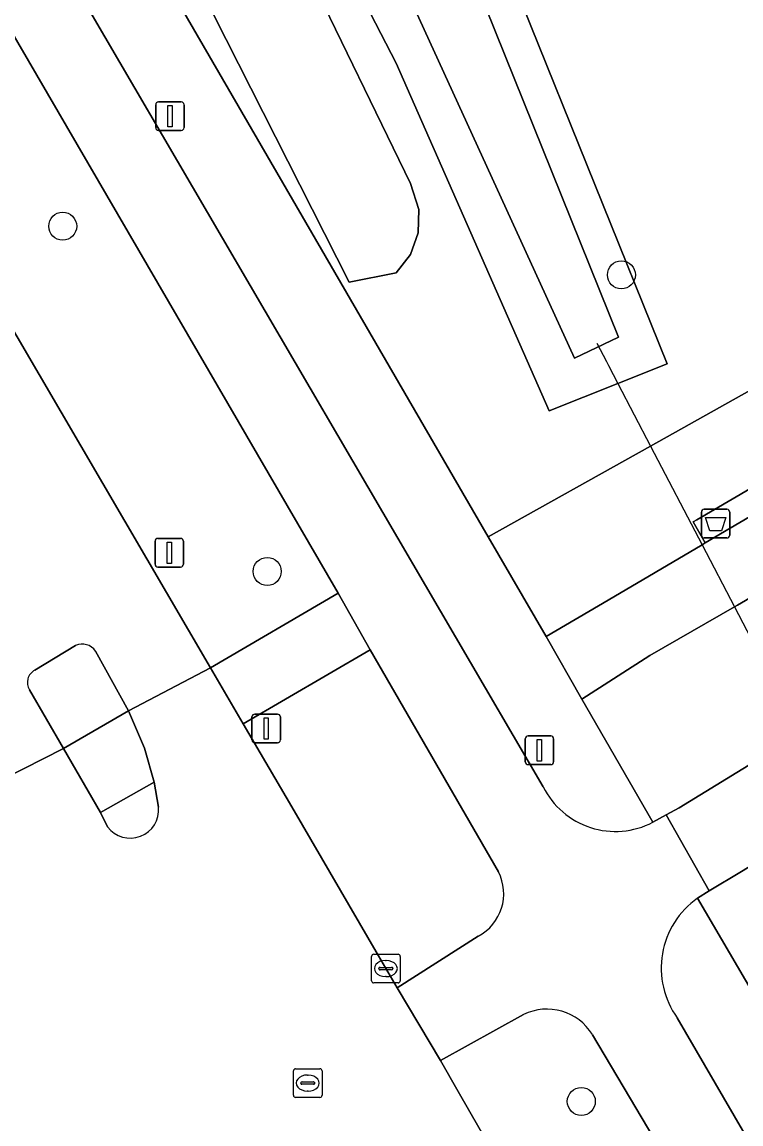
# Model space of a CAD drawing. Extents: x 159352 to 160617, y 385888 to 387323.
# Drawn here: x 159951.28 to 159976.39, y 386220.6 to 386259.09 of the extents above; entities that cross this region are included whole.
import ezdxf

# ---------------------------------------------------------------- set-up
doc = ezdxf.new("R2010")
doc.units = 0
for name, color, linetype in [('IMGEO_Afvalbak', 7, 'Continuous'), ('IMGEO_Berm_groen', 7, 'Continuous'), ('IMGEO_Boom', 7, 'Continuous'), ('IMGEO_Duiker', 7, 'Continuous'), ('IMGEO_Fietspad_gesloten', 7, 'Continuous'), ('IMGEO_Fietspad_open', 7, 'Continuous'), ('IMGEO_Groenvoorziening', 7, 'Continuous'), ('IMGEO_Kolk', 7, 'Continuous'), ('IMGEO_Lichtmast', 7, 'Continuous'), ('IMGEO_Oever', 7, 'Continuous'), ('IMGEO_Rijbaan_lokaal_gesloten', 7, 'Continuous'), ('IMGEO_Rioolput', 7, 'Continuous'), ('IMGEO_Verkeersbordpaal', 7, 'Continuous'), ('IMGEO_Verkeerseiland_gesloten', 7, 'Continuous'), ('IMGEO_Voetpad_open', 7, 'Continuous'), ('IMGEO_Waterloop', 7, 'Continuous')]:
    doc.layers.add(name, color=color, linetype=linetype)

msp = doc.modelspace()

# ---------------------------------------------------------------- linework, layer by layer
at = {"layer": 'IMGEO_Afvalbak'}
for p, q in [((159975.01, 386241.17), (159975.01, 386241.97)), ((159975.01, 386241.97), (159975.01, 386241.17)), ((159975.11, 386242.07), (159975.9, 386242.07)), ((159975.9, 386242.07), (159975.11, 386242.07)), ((159976, 386241.97), (159976, 386241.17)), ((159976, 386241.17), (159976, 386241.97)), ((159975.9, 386241.07), (159975.11, 386241.07)), ((159975.11, 386241.07), (159975.9, 386241.07))]:
    msp.add_line(p, q, dxfattribs=at)
msp.add_lwpolyline([(159975.153, 386241.784), (159975.857, 386241.784), (159975.708, 386241.314), (159975.302, 386241.314), (159975.153, 386241.784)], dxfattribs=at)
for centre, start, end in [((159975.11, 386241.97), 90, 180), ((159975.11, 386241.97), 90, 180), ((159975.9, 386241.97), 0, 90), ((159975.9, 386241.97), 360, 90), ((159975.11, 386241.17), 180, 270), ((159975.11, 386241.17), 180, 270), ((159975.9, 386241.17), 270, 0), ((159975.9, 386241.17), 270, 0)]:
    msp.add_arc(centre, 0.1, start, end, dxfattribs=at)
at = {"layer": 'IMGEO_Berm_groen'}
msp.add_lwpolyline([(159888.551, 386375.008), (159882.658, 386371.566), (159884.456, 386368.425), (159883.438, 386367.811), (159885.997, 386363.384), (159884.352, 386362.407), (159957.867, 386236.533), (159962.321, 386239.14), (159928.011, 386298.139)], close=True, dxfattribs=at)
for points in [[(160001.883, 386251.267), (160000.766, 386253.405), (159999.855, 386252.613), (159998.92, 386251.984), (159976.265, 386238.718), (159976.163, 386238.659), (159973.21, 386236.96), (159970.839, 386235.443), (159973.311, 386231.14), (159973.781, 386231.394), (159974.235, 386231.639), (159978.468, 386234.238), (159996.637, 386245.349)], [(159963.447, 386237.165), (159959.007, 386234.581), (159960.705, 386231.674), (159963.732, 386226.475), (159964.382, 386225.352), (159967.212, 386227.158)], [(159967.92, 386229.413), (159963.447, 386237.165)], [(159968.791, 386224.419), (159965.894, 386222.823), (159966.52, 386221.74), (159970.404, 386214.959), (159970.847, 386214.198), (159971.059, 386213.839), (159975.521, 386216.434), (159971.201, 386223.72)]]:
    msp.add_lwpolyline(points, dxfattribs=at)
for centre, radius, start, end in [((159966.425, 386228.644), 1.681, 297.9157, 27.2229), ((159969.616, 386222.758), 1.855, 31.2551, 116.3962)]:
    msp.add_arc(centre, radius, start, end, dxfattribs=at)
at = {"layer": 'IMGEO_Boom'}
for centre in [(159952.705, 386251.958), (159972.215, 386250.259), (159959.847, 386239.9), (159970.815, 386221.387)]:
    msp.add_circle(centre, 0.489, dxfattribs=at)
at = {"layer": 'IMGEO_Duiker'}
msp.add_lwpolyline([(159971.361, 386247.872), (159971.692, 386247.238), (159971.766, 386247.096), (159972.096, 386246.462), (159973.234, 386244.28), (159975.031, 386240.831), (159976.163, 386238.659), (159978.468, 386234.238), (159979.873, 386231.543), (159980.271, 386230.778), (159980.873, 386229.623), (159980.935, 386229.504), (159981.076, 386229.234)], dxfattribs=at)
at = {"layer": 'IMGEO_Fietspad_gesloten'}
for points in [[(159859.968, 386430.87), (159860.051, 386430.707), (159861.4, 386428.071), (159886.153, 386379.68), (159887.174, 386377.69), (159888.551, 386375.008), (159928.011, 386298.139), (159962.321, 386239.14), (159963.447, 386237.165), (159967.92, 386229.413)], [(159969.484, 386232.379), (159951.117, 386263.827), (159929.119, 386301.905), (159889.595, 386379.139)], [(159974.874, 386228.487), (159975.278, 386228.747), (159973.781, 386231.394), (159973.311, 386231.14)], [(159967.212, 386227.158), (159964.382, 386225.352), (159965.894, 386222.823), (159968.791, 386224.419)], [(159971.201, 386223.72), (159975.521, 386216.434), (159976.641, 386214.468), (159979.099, 386215.818), (159974.164, 386224.308)]]:
    msp.add_lwpolyline(points, dxfattribs=at)
for centre, radius, start, end in [((159972.004, 386233.633), 2.815, 206.4528, 297.6682), ((159966.425, 386228.644), 1.681, 297.9157, 27.2229), ((159976.593, 386226.045), 2.987, 125.1496, 215.5658), ((159969.616, 386222.758), 1.855, 31.2551, 116.3962)]:
    msp.add_arc(centre, radius, start, end, dxfattribs=at)
at = {"layer": 'IMGEO_Fietspad_open'}
msp.add_lwpolyline([(159996.637, 386245.349), (159978.468, 386234.238), (159974.235, 386231.639), (159973.781, 386231.394), (159975.278, 386228.747), (159976.406, 386229.417), (159979.308, 386231.199), (159979.718, 386231.449), (159979.873, 386231.543), (159997.474, 386242.246)], dxfattribs=at)
msp.add_lwpolyline([(159955.897, 386232.538), (159955.565, 386233.729), (159955.003, 386235.027), (159952.731, 386233.717), (159954.03, 386231.475)], close=True, dxfattribs=at)
at = {"layer": 'IMGEO_Groenvoorziening'}
msp.add_lwpolyline([(159926.623, 386330.663), (159922.685, 386325.698), (159951.976, 386271.193), (159962.706, 386250), (159964.349, 386250.329), (159964.845, 386250.97), (159965.118, 386251.732), (159965.143, 386252.542), (159964.849, 386253.451), (159950.356, 386283.268), (159927.987, 386324.424), (159929.099, 386325.871)], close=True, dxfattribs=at)
for points in [[(159918.848, 386327.603), (159918.142, 386327.215), (159919.718, 386324.141), (159919.226, 386323.89), (159920.555, 386321.289), (159921.051, 386321.542), (159925.564, 386312.743), (159925.052, 386312.474), (159926.411, 386309.848), (159927.405, 386310.353), (159967.568, 386241.108), (159973.234, 386244.28), (159997.433, 386257.836), (159999.656, 386266.919), (160000.656, 386278.226), (159996.605, 386284.05)], [(159927.987, 386324.424), (159950.356, 386283.268), (159964.849, 386253.451), (159965.143, 386252.542), (159965.118, 386251.732), (159964.845, 386250.97), (159964.349, 386250.329), (159962.706, 386250), (159951.976, 386271.193), (159922.685, 386325.698)], [(159992.014, 386272.41), (159968.757, 386259.68), (159973.817, 386247.147), (159972.096, 386246.462), (159969.698, 386245.508), (159964.354, 386257.652), (159929.099, 386325.871)], [(159996.605, 386284.05), (160000.656, 386278.226), (159999.656, 386266.919), (159997.433, 386257.836), (159973.234, 386244.28), (159967.568, 386241.108), (159969.588, 386237.63), (159971.755, 386238.895), (159975.031, 386240.831), (159975.142, 386240.896), (159974.717, 386241.627), (159974.847, 386241.703), (159978.69, 386243.945), (159979.109, 386243.225), (159998.058, 386254.345), (159999.524, 386255.617)], [(159979.748, 386230.508), (159979.308, 386231.199), (159976.406, 386229.417), (159975.278, 386228.747), (159974.874, 386228.487), (159983.734, 386213.349), (159998.37, 386189.769), (160006.471, 386177.203), (160011.154, 386180.395), (160012.745, 386181.479), (160012.075, 386182.386), (160010.392, 386181.462), (160008.578, 386180.468), (159982.333, 386221.973), (159979.618, 386226.315), (159978.485, 386228.154)]]:
    msp.add_lwpolyline(points, dxfattribs=at)
at = {"layer": 'IMGEO_Kolk'}
for p, q in [((159963.489, 386225.602), (159963.489, 386226.454)), ((159963.564, 386226.528), (159964.416, 386226.528)), ((159964.49, 386226.454), (159964.49, 386225.602)), ((159963.748, 386226.022), (159963.748, 386226.034)), ((159964.186, 386225.985), (159963.788, 386225.985)), ((159963.791, 386226.071), (159964.189, 386226.071)), ((159963.977, 386226.308), (159964.002, 386226.308)), ((159964.232, 386226.034), (159964.232, 386226.022)), ((159964, 386225.748), (159963.975, 386225.748)), ((159964.416, 386225.528), (159963.564, 386225.528))]:
    msp.add_line(p, q, dxfattribs=at)
for points in [[(159963.489, 386225.602), (159963.489, 386226.454)], [(159963.564, 386226.528), (159964.416, 386226.528)], [(159964.49, 386226.454), (159964.49, 386225.602)], [(159964.416, 386225.528), (159963.564, 386225.528)]]:
    msp.add_lwpolyline(points, dxfattribs=at)
for centre, radius, start, end in [((159963.566, 386226.452), 0.0765, 91.552, 178.448), ((159963.566, 386226.452), 0.0765, 91.552, 178.448), ((159964.414, 386226.452), 0.0765, 1.552, 88.448), ((159964.414, 386226.452), 0.0765, 1.552, 88.448), ((159963.788, 386226.031), 0.0403, 85.8775, 175.7526), ((159963.785, 386226.021), 0.0366, 178.938, 274.7102), ((159964.189, 386226.028), 0.043, 264.8664, 352.4533), ((159964.193, 386226.033), 0.0386, 1.7309, 96.639), ((159963.566, 386225.604), 0.0765, 181.552, 268.448), ((159963.566, 386225.604), 0.0765, 181.552, 268.448), ((159964.414, 386225.604), 0.0765, 271.552, 358.448), ((159964.414, 386225.604), 0.0765, 271.552, 358.448)]:
    msp.add_arc(centre, radius, start, end, dxfattribs=at)
for centre, major_axis, ratio, start_param, end_param in [((159963.976, 386226.028), (-0.387, 0.002), 0.722429, 4.712389, 7.853982), ((159964.001, 386226.028), (-0.39, 0.002), 0.717154, 1.570796, 4.712389)]:
    msp.add_ellipse(centre, major_axis=major_axis, ratio=ratio, start_param=start_param, end_param=end_param, dxfattribs=at)
at = {"layer": 'IMGEO_Lichtmast'}
for p, q in [((159955.954, 386255.402), (159955.954, 386256.202)), ((159955.954, 386256.202), (159955.954, 386255.402)), ((159956.054, 386256.302), (159956.844, 386256.302)), ((159956.844, 386256.302), (159956.054, 386256.302)), ((159956.944, 386256.202), (159956.944, 386255.402)), ((159956.944, 386255.402), (159956.944, 386256.202)), ((159956.844, 386255.302), (159956.054, 386255.302)), ((159956.054, 386255.302), (159956.844, 386255.302)), ((159959.315, 386234.016), (159959.315, 386234.816)), ((159959.315, 386234.816), (159959.315, 386234.016)), ((159959.415, 386234.916), (159960.205, 386234.916)), ((159960.205, 386234.916), (159959.415, 386234.916)), ((159960.305, 386234.816), (159960.305, 386234.016)), ((159960.305, 386234.016), (159960.305, 386234.816)), ((159968.859, 386233.252), (159968.859, 386234.052)), ((159968.859, 386234.052), (159968.859, 386233.252)), ((159968.959, 386234.152), (159969.749, 386234.152)), ((159969.749, 386234.152), (159968.959, 386234.152)), ((159969.849, 386234.052), (159969.849, 386233.252)), ((159969.849, 386233.252), (159969.849, 386234.052)), ((159960.205, 386233.916), (159959.415, 386233.916)), ((159959.415, 386233.916), (159960.205, 386233.916)), ((159969.749, 386233.152), (159968.959, 386233.152)), ((159968.959, 386233.152), (159969.749, 386233.152))]:
    msp.add_line(p, q, dxfattribs=at)
for points in [[(159956.374, 386256.177), (159956.524, 386256.177), (159956.524, 386255.427), (159956.374, 386255.427), (159956.374, 386256.177)], [(159959.735, 386234.791), (159959.885, 386234.791), (159959.885, 386234.041), (159959.735, 386234.041), (159959.735, 386234.791)], [(159969.279, 386234.027), (159969.429, 386234.027), (159969.429, 386233.277), (159969.279, 386233.277), (159969.279, 386234.027)]]:
    msp.add_lwpolyline(points, dxfattribs=at)
for centre, start, end in [((159956.054, 386256.202), 90, 180), ((159956.054, 386256.202), 90, 180), ((159956.844, 386256.202), 0, 90), ((159956.844, 386256.202), 360, 90), ((159956.054, 386255.402), 180, 270), ((159956.054, 386255.402), 180, 270), ((159956.844, 386255.402), 270, 0), ((159956.844, 386255.402), 270, 0), ((159959.415, 386234.816), 90, 180), ((159959.415, 386234.816), 90, 180), ((159960.205, 386234.816), 0, 90), ((159960.205, 386234.816), 360, 90), ((159959.415, 386234.016), 180, 270), ((159959.415, 386234.016), 180, 270), ((159960.205, 386234.016), 270, 0), ((159960.205, 386234.016), 270, 0), ((159968.959, 386234.052), 90, 180), ((159968.959, 386234.052), 90, 180), ((159969.749, 386234.052), 0, 90), ((159969.749, 386234.052), 360, 90), ((159968.959, 386233.252), 180, 270), ((159968.959, 386233.252), 180, 270), ((159969.749, 386233.252), 270, 0), ((159969.749, 386233.252), 270, 0)]:
    msp.add_arc(centre, 0.1, start, end, dxfattribs=at)
at = {"layer": 'IMGEO_Oever'}
msp.add_lwpolyline([(159939.413, 386323.591), (159933.893, 386332.108), (159931.139, 386336.357), (159930.841, 386336.817), (159944.73, 386354.827), (159941.984, 386356.781), (159927.78, 386339.019), (159926.126, 386338.07), (159924.384, 386337.07), (159924.266, 386335.223), (159926.623, 386330.663), (159929.099, 386325.871), (159964.354, 386257.652), (159969.698, 386245.508), (159972.096, 386246.462), (159973.817, 386247.147), (159968.757, 386259.68), (159967.757, 386262.156)], dxfattribs=at)
msp.add_lwpolyline([(159942.047, 386355.204), (159943.111, 386354.353), (159928.664, 386336.332), (159936.749, 386322.97), (159939.6, 386320.545), (159941.771, 386317.906), (159944.622, 386313.013), (159945.217, 386307.821), (159946.92, 386298.034), (159952.154, 386290.587), (159957.047, 386288.97), (159966.154, 386284.545), (159969.643, 386280.332), (159971.005, 386275.055), (159969.303, 386269.353), (159965.813, 386263.736), (159972.111, 386248.077), (159970.579, 386247.353), (159961.771, 386266.63), (159940.792, 386306.247), (159925.643, 386335.523)], close=True, dxfattribs=at)
at = {"layer": 'IMGEO_Rijbaan_lokaal_gesloten'}
for points in [[(159953.85, 386237.118), (159955.003, 386235.027), (159957.867, 386236.533), (159884.352, 386362.407), (159877.142, 386374.74), (159875.1, 386378.233), (159860.078, 386403.938), (159849.792, 386421.291)], [(159846.122, 386417.292), (159845.536, 386418.293), (159845.388, 386418.549), (159842.047, 386416.688), (159848.906, 386405.159), (159858.158, 386389.37), (159869.39, 386370.145), (159949.928, 386232.299), (159952.731, 386233.717), (159951.546, 386235.762)], [(159951.73, 386236.451), (159953.157, 386237.317)], [(159965.894, 386222.823), (159964.382, 386225.352), (159963.732, 386226.475), (159960.705, 386231.674), (159959.007, 386234.581), (159957.867, 386236.533), (159955.003, 386235.027), (159955.565, 386233.729), (159955.897, 386232.538), (159956.052, 386231.665)], [(159954.27, 386230.976), (159954.03, 386231.475), (159952.731, 386233.717), (159949.928, 386232.299)], [(159967.087, 386214.163), (159968.069, 386212.598), (159969.579, 386210.193), (159972.23, 386211.856), (159971.059, 386213.839), (159970.847, 386214.198), (159970.404, 386214.959), (159966.52, 386221.74), (159965.894, 386222.823)]]:
    msp.add_lwpolyline(points, dxfattribs=at)
for centre, radius, start, end in [((159953.383, 386236.797), 0.567, 34.4702, 113.4862), ((159951.958, 386236.021), 0.487, 117.9591, 212.1367), ((159955.062, 386231.577), 0.994, 217.2207, 5.0567)]:
    msp.add_arc(centre, radius, start, end, dxfattribs=at)
at = {"layer": 'IMGEO_Rioolput'}
for p, q in [((159960.836, 386222.53), (159961.688, 386222.53)), ((159960.761, 386221.604), (159960.761, 386222.456)), ((159961.249, 386222.31), (159961.274, 386222.31)), ((159961.762, 386222.456), (159961.762, 386221.604)), ((159961.02, 386222.024), (159961.02, 386222.036)), ((159961.458, 386221.987), (159961.06, 386221.987)), ((159961.063, 386222.073), (159961.461, 386222.073)), ((159961.272, 386221.75), (159961.247, 386221.75)), ((159961.504, 386222.036), (159961.504, 386222.024)), ((159961.688, 386221.53), (159960.836, 386221.53))]:
    msp.add_line(p, q, dxfattribs=at)
for points in [[(159960.836, 386222.53), (159961.688, 386222.53)], [(159960.761, 386221.604), (159960.761, 386222.456)], [(159961.762, 386222.456), (159961.762, 386221.604)], [(159961.688, 386221.53), (159960.836, 386221.53)]]:
    msp.add_lwpolyline(points, dxfattribs=at)
for centre, radius, start, end in [((159960.838, 386222.454), 0.0765, 91.552, 178.448), ((159960.838, 386222.454), 0.0765, 91.552, 178.448), ((159961.686, 386222.454), 0.0765, 1.552, 88.448), ((159961.686, 386222.454), 0.0765, 1.552, 88.448), ((159961.06, 386222.033), 0.0403, 85.8775, 175.7526), ((159961.057, 386222.023), 0.0366, 178.938, 274.7102), ((159961.461, 386222.03), 0.043, 264.8664, 352.4533), ((159961.465, 386222.035), 0.0386, 1.7309, 96.639), ((159960.838, 386221.606), 0.0765, 181.552, 268.448), ((159960.838, 386221.606), 0.0765, 181.552, 268.448), ((159961.686, 386221.606), 0.0765, 271.552, 358.448), ((159961.686, 386221.606), 0.0765, 271.552, 358.448)]:
    msp.add_arc(centre, radius, start, end, dxfattribs=at)
for centre, major_axis, ratio, start_param, end_param in [((159961.248, 386222.03), (-0.387, 0.002), 0.722429, 4.712389, 7.853982), ((159961.273, 386222.03), (-0.39, 0.002), 0.717154, 1.570796, 4.712389)]:
    msp.add_ellipse(centre, major_axis=major_axis, ratio=ratio, start_param=start_param, end_param=end_param, dxfattribs=at)
at = {"layer": 'IMGEO_Verkeersbordpaal'}
for p, q in [((159955.93, 386240.153), (159955.93, 386240.953)), ((159955.93, 386240.953), (159955.93, 386240.153)), ((159956.03, 386241.053), (159956.82, 386241.053)), ((159956.82, 386241.053), (159956.03, 386241.053)), ((159956.92, 386240.953), (159956.92, 386240.153)), ((159956.92, 386240.153), (159956.92, 386240.953)), ((159956.82, 386240.053), (159956.03, 386240.053)), ((159956.03, 386240.053), (159956.82, 386240.053))]:
    msp.add_line(p, q, dxfattribs=at)
msp.add_lwpolyline([(159956.35, 386240.928), (159956.5, 386240.928), (159956.5, 386240.178), (159956.35, 386240.178), (159956.35, 386240.928)], dxfattribs=at)
for centre, start, end in [((159956.03, 386240.953), 90, 180), ((159956.03, 386240.953), 90, 180), ((159956.82, 386240.953), 0, 90), ((159956.82, 386240.953), 360, 90), ((159956.03, 386240.153), 180, 270), ((159956.03, 386240.153), 180, 270), ((159956.82, 386240.153), 270, 0), ((159956.82, 386240.153), 270, 0)]:
    msp.add_arc(centre, 0.1, start, end, dxfattribs=at)
at = {"layer": 'IMGEO_Verkeerseiland_gesloten'}
for points in [[(159951.546, 386235.762), (159952.731, 386233.717), (159955.003, 386235.027), (159953.85, 386237.118)], [(159953.157, 386237.317), (159951.73, 386236.451)], [(159956.052, 386231.665), (159955.897, 386232.538), (159954.03, 386231.475), (159954.27, 386230.976)]]:
    msp.add_lwpolyline(points, dxfattribs=at)
for centre, radius, start, end in [((159953.383, 386236.797), 0.567, 34.4702, 113.4862), ((159951.958, 386236.021), 0.487, 117.9591, 212.1367), ((159955.062, 386231.577), 0.994, 217.2207, 5.0567)]:
    msp.add_arc(centre, radius, start, end, dxfattribs=at)
at = {"layer": 'IMGEO_Voetpad_open'}
for points in [[(159857.138, 386442.747), (159857.571, 386441.898), (159865.341, 386426.534), (159889.595, 386379.139), (159929.119, 386301.905), (159951.117, 386263.827), (159969.484, 386232.379)], [(159973.311, 386231.14), (159970.839, 386235.443), (159969.588, 386237.63), (159967.568, 386241.108), (159927.405, 386310.353)], [(160007.564, 386175.508), (160006.471, 386177.203), (159998.37, 386189.769), (159983.734, 386213.349), (159974.874, 386228.487)], [(159974.164, 386224.308), (159979.099, 386215.818), (159981.17, 386212.254), (159996.337, 386187.943), (160028.878, 386137.436)]]:
    msp.add_lwpolyline(points, dxfattribs=at)
for points in [[(159998.92, 386251.984), (159999.855, 386252.613), (160000.766, 386253.405), (159999.524, 386255.617), (159998.058, 386254.345), (159979.109, 386243.225), (159975.142, 386240.896), (159975.031, 386240.831), (159971.755, 386238.895), (159969.588, 386237.63), (159970.839, 386235.443), (159973.21, 386236.96), (159976.163, 386238.659), (159976.265, 386238.718)], [(159979.109, 386243.225), (159978.69, 386243.945), (159974.847, 386241.703), (159974.717, 386241.627), (159975.142, 386240.896)], [(159959.007, 386234.581), (159963.447, 386237.165), (159962.321, 386239.14), (159957.867, 386236.533)]]:
    msp.add_lwpolyline(points, close=True, dxfattribs=at)
for centre, radius, start, end in [((159972.004, 386233.633), 2.815, 206.4528, 297.6682), ((159976.593, 386226.045), 2.987, 125.1496, 215.5658)]:
    msp.add_arc(centre, radius, start, end, dxfattribs=at)
at = {"layer": 'IMGEO_Waterloop'}
msp.add_lwpolyline([(159942.047, 386355.204), (159925.643, 386335.523), (159940.792, 386306.247), (159961.771, 386266.63), (159970.579, 386247.353), (159972.111, 386248.077), (159965.813, 386263.736), (159969.303, 386269.353), (159971.005, 386275.055), (159969.643, 386280.332), (159966.154, 386284.545), (159957.047, 386288.97), (159952.154, 386290.587), (159946.92, 386298.034), (159945.217, 386307.821), (159944.622, 386313.013), (159941.771, 386317.906), (159939.6, 386320.545), (159936.749, 386322.97), (159928.664, 386336.332), (159943.111, 386354.353)], close=True, dxfattribs=at)

doc.saveas('drawing.dxf')
